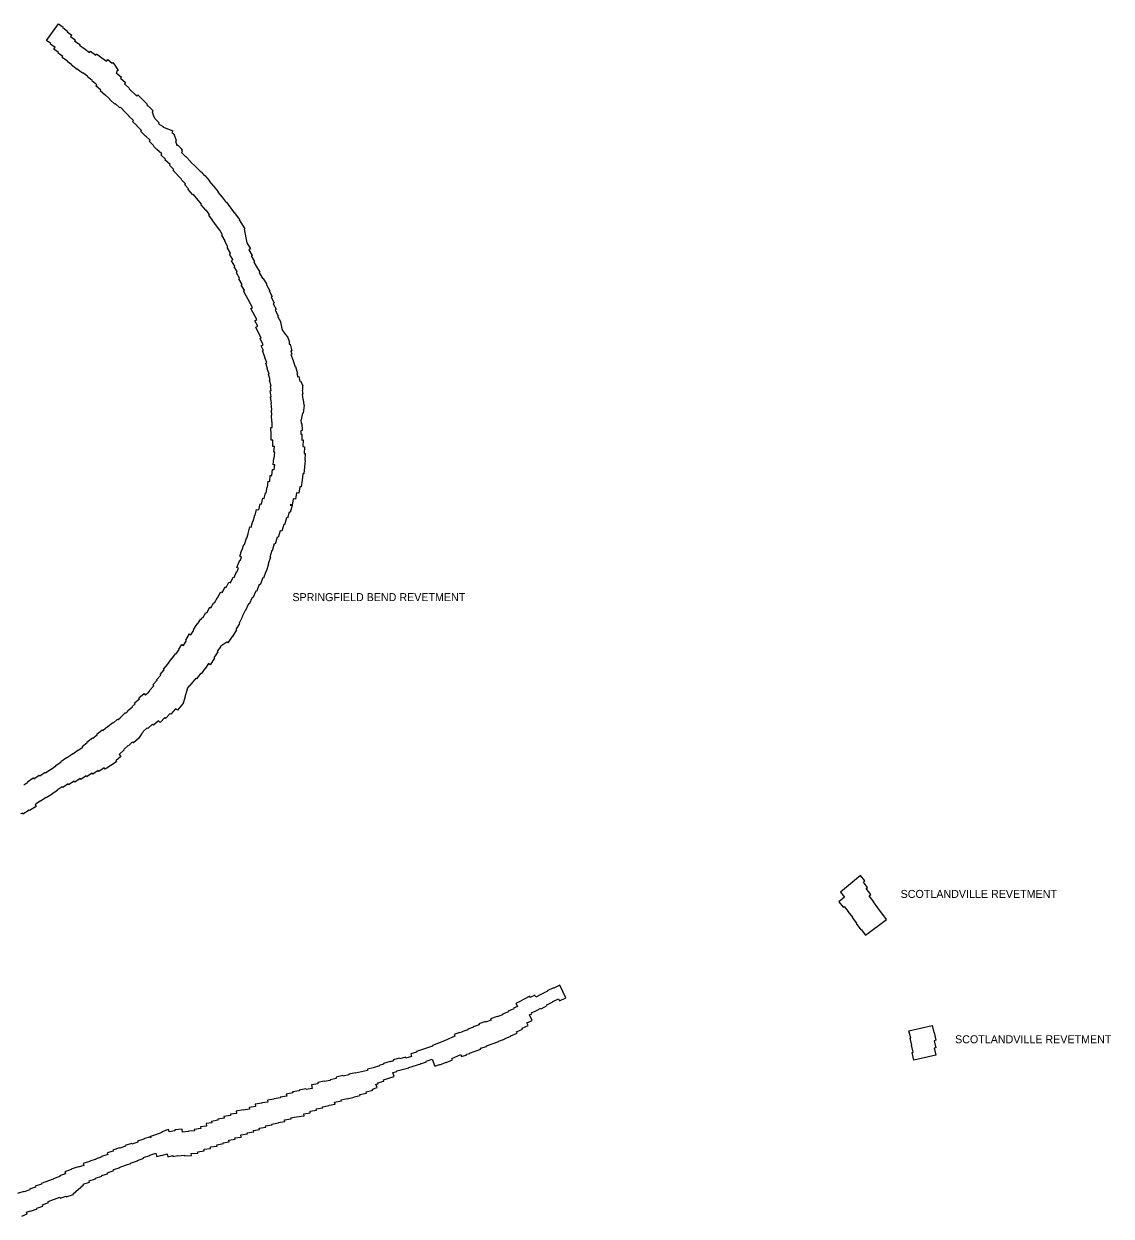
# Model space of a CAD drawing. Extents: x 2650582 to 3923188, y 277893 to 989177.
# Drawn here: x 3306174 to 3327923, y 728950 to 752796 of the extents above; entities that cross this region are included whole.
import ezdxf

# ---------------------------------------------------------------- set-up
doc = ezdxf.new("R2010")
doc.units = 0
doc.layers.add('Level 3', color=7, linetype='Continuous')

msp = doc.modelspace()

# ---------------------------------------------------------------- linework, layer by layer
at = {"layer": 'Level 3'}
for points in [[(3307868, 751315), (3307809, 751367), (3307807, 751365), (3307700, 751454), (3307714, 751472), (3307617, 751554), (3307637, 751578), (3307536, 751659), (3307540, 751665), (3307439, 751741), (3307445, 751751), (3307353, 751818), (3307349, 751812), (3307243, 751889), (3307241, 751885), (3307128, 751972), (3307131, 751978), (3307039, 752041), (3307044, 752050), (3306938, 752123), (3306952, 752144), (3306858, 752208), (3306869, 752224), (3306774, 752291), (3306799, 752326), (3306705, 752390), (3306713, 752404), (3306625, 752464), (3306865, 752796), (3306961, 752729), (3306956, 752720), (3307048, 752653), (3307038, 752639), (3307131, 752573), (3307110, 752541), (3307203, 752476), (3307190, 752454), (3307295, 752381), (3307288, 752370), (3307403, 752289), (3307485, 752226), (3307508, 752251), (3307611, 752173), (3307626, 752196), (3307731, 752115), (3307735, 752119), (3307826, 752047), (3307857, 752084)], [(3307857, 752084), (3307943, 752012), (3307953, 752020), (3308004, 751951), (3308059, 751861), (3308025, 751840)], [(3308025, 751840), (3308036, 751831), (3308023, 751818), (3308127, 751729), (3308107, 751709), (3308208, 751621), (3308188, 751598)], [(3308188, 751598), (3308289, 751505), (3308283, 751498), (3308435, 751352), (3308456, 751374)], [(3308837, 750286), (3308769, 750353), (3308773, 750359), (3308682, 750452), (3308699, 750469), (3308615, 750552), (3308610, 750547), (3308511, 750646), (3308525, 750661), (3308438, 750748), (3308443, 750754), (3308350, 750841), (3308370, 750861), (3308276, 750950), (3308278, 750953), (3308198, 751030), (3308201, 751033), (3308104, 751129), (3308091, 751115), (3308005, 751199), (3307996, 751190), (3307894, 751285), (3307896, 751289), (3307868, 751315)], [(3308456, 751374), (3308650, 751184), (3308635, 751168)], [(3308635, 751168), (3308652, 751151), (3308660, 751157), (3308759, 751059), (3308738, 751037), (3308772, 750935), (3308793, 750914), (3308790, 750911), (3308882, 750817), (3308868, 750804), (3308887, 750785)], [(3308887, 750785), (3308960, 750745), (3308957, 750738), (3308983, 750723), (3309151, 750656), (3309137, 750618), (3309167, 750602), (3309162, 750594), (3309176, 750598), (3309219, 750461), (3309210, 750458), (3309232, 750361), (3309244, 750374), (3309345, 750276), (3309330, 750260)], [(3310191, 748448), (3310200, 748454), (3310134, 748567), (3310149, 748578), (3310097, 748671), (3310092, 748668), (3309946, 748864), (3309950, 748867), (3309874, 748970), (3309885, 748980), (3309819, 749072), (3309813, 749069), (3309718, 749177), (3309730, 749189), (3309566, 749384), (3309553, 749376), (3309458, 749481), (3309470, 749495), (3309391, 749578), (3309408, 749594), (3309321, 749686), (3309329, 749693), (3309154, 749868), (3309173, 749886), (3309088, 749969), (3309098, 749982), (3308992, 750078), (3309006, 750093), (3308913, 750177), (3308931, 750198), (3308835, 750284), (3308837, 750286)], [(3309330, 750260), (3309345, 750245), (3309325, 750224), (3309410, 750140), (3309414, 750144), (3309513, 750039), (3309509, 750035), (3309604, 749940), (3309608, 749943), (3309712, 749835), (3309718, 749839), (3309789, 749758), (3309794, 749760), (3309885, 749656), (3309882, 749651), (3309977, 749543), (3309975, 749540), (3310062, 749439), (3310053, 749433), (3310138, 749330), (3310141, 749332), (3310223, 749224), (3310229, 749227), (3310379, 749019), (3310384, 749022), (3310465, 748908), (3310485, 748883), (3310481, 748879), (3310594, 748699), (3310581, 748689), (3310633, 748418), (3310705, 748295), (3310675, 748277), (3310741, 748166), (3310722, 748155), (3310788, 748042), (3310772, 748032), (3310822, 747950), (3310824, 747951), (3310896, 747829), (3310879, 747819), (3310885, 747809), (3310888, 747810), (3310957, 747697), (3310964, 747701), (3311035, 747580), (3311028, 747576), (3311093, 747459), (3311083, 747454), (3311144, 747340), (3311123, 747329), (3311184, 747214), (3311158, 747199), (3311221, 747087), (3311198, 747072), (3311261, 746955), (3311246, 746947), (3311313, 746829), (3311305, 746827), (3311331, 746702), (3311349, 746663)], [(3311151, 744345), (3311157, 744470), (3311123, 744469), (3311123, 744585), (3311119, 744585), (3311117, 744725), (3311143, 744726), (3311139, 744834), (3311137, 744834), (3311128, 744971), (3311135, 744973), (3311128, 745073), (3311137, 745077), (3311122, 745211), (3311127, 745213), (3311109, 745336), (3311120, 745338), (3311102, 745459), (3311120, 745461), (3311106, 745546), (3311118, 745548), (3311087, 745673), (3311099, 745675), (3311093, 745695), (3311067, 745788), (3311078, 745791), (3311042, 745902), (3311050, 745905), (3311011, 746012), (3311034, 746020), (3310996, 746116), (3311003, 746118), (3310948, 746254), (3310966, 746261), (3310924, 746359), (3310960, 746376), (3310903, 746501), (3310919, 746509), (3310813, 746727), (3310854, 746749), (3310792, 746855), (3310837, 746880), (3310716, 747101), (3310745, 747123), (3310618, 747356), (3310623, 747359), (3310569, 747457), (3310587, 747468), (3310524, 747570), (3310541, 747583), (3310472, 747699), (3310488, 747710), (3310426, 747819), (3310437, 747825), (3310431, 747837), (3310438, 747841), (3310380, 747939), (3310392, 747950), (3310329, 748056), (3310355, 748080), (3310288, 748190), (3310307, 748208), (3310238, 748323), (3310256, 748339), (3310191, 748448)], [(3311349, 746663), (3311428, 746556), (3311439, 746558), (3311488, 746427), (3311483, 746425), (3311479, 746388), (3311504, 746393)], [(3311504, 746393), (3311532, 746259), (3311514, 746255), (3311537, 746192), (3311517, 746184), (3311563, 746060), (3311558, 746059), (3311598, 745938), (3311606, 745940), (3311646, 745803), (3311637, 745801), (3311653, 745738)], [(3311653, 745738), (3311674, 745743), (3311694, 745647), (3311706, 745654), (3311753, 745554), (3311747, 745551), (3311750, 745469), (3311739, 745468), (3311753, 745392), (3311742, 745390)], [(3311742, 745390), (3311756, 745282), (3311759, 745283), (3311771, 745168), (3311778, 745167), (3311762, 745008), (3311750, 745008), (3311722, 744877), (3311717, 744877), (3311719, 744803), (3311735, 744804), (3311741, 744660), (3311712, 744659), (3311713, 744590), (3311734, 744591), (3311733, 744472), (3311758, 744474), (3311755, 744341), (3311788, 744338), (3311779, 744206), (3311803, 744204), (3311793, 744072), (3311798, 744072), (3311772, 743796), (3311757, 743797), (3311743, 743669), (3311738, 743668), (3311719, 743534), (3311695, 743538), (3311675, 743410), (3311629, 743418), (3311607, 743289), (3311563, 743298), (3311538, 743173), (3311505, 743180), (3311503, 743170)], [(3310221, 741525), (3310272, 741633), (3310309, 741615), (3310362, 741733), (3310381, 741726), (3310426, 741836), (3310435, 741833), (3310469, 741912), (3310437, 741926), (3310495, 742068), (3310505, 742068), (3310530, 742133), (3310491, 742147), (3310533, 742278), (3310542, 742277), (3310577, 742385), (3310585, 742382), (3310625, 742509), (3310636, 742508), (3310664, 742598), (3310658, 742600), (3310691, 742735), (3310723, 742727), (3310753, 742850), (3310762, 742849), (3310791, 742969), (3310801, 742969), (3310827, 743086), (3310874, 743076), (3310899, 743194), (3310925, 743189), (3310951, 743307), (3310983, 743302), (3311005, 743418), (3311022, 743415), (3311041, 743533), (3311046, 743532), (3311063, 743650), (3311092, 743645), (3311104, 743764), (3311132, 743761), (3311148, 743884), (3311181, 743880), (3311193, 743977), (3311164, 743979), (3311175, 744109), (3311180, 744109), (3311191, 744228), (3311176, 744230), (3311185, 744342), (3311151, 744345)], [(3311503, 743170), (3311539, 743160), (3311504, 743024), (3311481, 743030), (3311448, 742909), (3311427, 742915), (3311390, 742779), (3311373, 742784), (3311336, 742648), (3311300, 742657), (3311264, 742522), (3311240, 742529), (3311203, 742392), (3311180, 742399), (3311140, 742260), (3311136, 742262), (3311094, 742133), (3311107, 742129), (3311064, 741995), (3311070, 741993), (3311023, 741843), (3311013, 741846), (3310970, 741712), (3310952, 741718), (3310901, 741576), (3310884, 741582), (3310825, 741443)], [(3309726, 740892), (3309745, 740927), (3309757, 740920), (3309815, 741023), (3309832, 741014), (3309897, 741130), (3309915, 741120), (3309973, 741222), (3309987, 741215), (3310045, 741322), (3310049, 741320), (3310114, 741435), (3310141, 741422), (3310198, 741536), (3310221, 741525)], [(3310825, 741443), (3310813, 741449), (3310754, 741314), (3310739, 741321), (3310682, 741191), (3310670, 741197), (3310605, 741062), (3310604, 741062), (3310542, 740945), (3310550, 740941), (3310480, 740808), (3310488, 740802), (3310417, 740682), (3310425, 740677), (3310345, 740542), (3310339, 740545), (3310255, 740420), (3310236, 740433), (3310116, 740352), (3310043, 740242), (3310051, 740237), (3309972, 740120), (3309987, 740111), (3309900, 739980), (3309870, 740001)], [(3308981, 739876), (3308969, 739887), (3309049, 739982), (3309045, 739986), (3309130, 740095), (3309132, 740094), (3309209, 740196), (3309214, 740193), (3309283, 740282), (3309272, 740291), (3309337, 740386), (3309367, 740366), (3309428, 740462), (3309412, 740472), (3309488, 740594), (3309517, 740575), (3309576, 740670), (3309568, 740676), (3309639, 740797), (3309649, 740792), (3309711, 740900), (3309726, 740892)], [(3309870, 740001), (3309806, 739907), (3309800, 739911), (3309719, 739800), (3309711, 739807), (3309628, 739700), (3309614, 739708), (3309529, 739603), (3309526, 739605), (3309482, 739551), (3309479, 739554), (3309439, 739505), (3309442, 739503), (3309439, 739499)], [(3308663, 739419), (3308696, 739454), (3308688, 739463), (3308774, 739554), (3308756, 739574), (3308839, 739667), (3308827, 739679), (3308911, 739772), (3308902, 739782), (3308981, 739876)], [(3309439, 739499), (3309444, 739494), (3309433, 739482), (3309440, 739482), (3309393, 739340), (3309402, 739337), (3309353, 739188), (3309341, 739192), (3309345, 739188), (3309244, 739069), (3309209, 739100), (3309114, 738990), (3309099, 739003)], [(3308385, 739219), (3308485, 739300), (3308473, 739316), (3308581, 739403), (3308609, 739367), (3308660, 739421), (3308663, 739419)], [(3307259, 738268), (3307351, 738330), (3307340, 738346), (3307439, 738422), (3307434, 738430), (3307545, 738519), (3307555, 738507), (3307642, 738575), (3307633, 738587), (3307740, 738678), (3307754, 738663), (3307853, 738747), (3307857, 738743), (3307953, 738825), (3307963, 738813), (3308050, 738888), (3308057, 738880), (3308062, 738883), (3308098, 738918), (3308098, 738918), (3308199, 739014), (3308203, 739009)], [(3309099, 739003), (3309008, 738906), (3308991, 738921), (3308902, 738826), (3308868, 738859), (3308770, 738767), (3308747, 738790), (3308652, 738702), (3308640, 738715), (3308553, 738634), (3308559, 738628), (3308529, 738600), (3308472, 738511), (3308368, 738419), (3308357, 738432), (3308336, 738421), (3308266, 738356), (3308261, 738362), (3308172, 738281), (3308178, 738275), (3308083, 738184), (3308114, 738146), (3308012, 738059), (3308025, 738040)], [(3308203, 739009), (3308231, 739032), (3308253, 739052), (3308250, 739055), (3308347, 739136), (3308341, 739143), (3308400, 739200)], [(3308400, 739200), (3308385, 739219)], [(3307130, 738184), (3307151, 738201), (3307156, 738194), (3307255, 738272), (3307259, 738268)], [(3308025, 738040), (3307915, 737966), (3307915, 737964), (3307799, 737887), (3307780, 737915), (3307673, 737843), (3307660, 737862), (3307552, 737790), (3307538, 737811), (3307430, 737740), (3307420, 737755), (3307313, 737683), (3307300, 737702), (3307191, 737630), (3307177, 737650), (3307069, 737578), (3307058, 737595), (3306951, 737523), (3306942, 737535), (3306843, 737468), (3306844, 737466), (3306737, 737394), (3306739, 737392), (3306622, 737314), (3306617, 737322), (3306510, 737250), (3306506, 737255), (3306420, 737197), (3306422, 737194), (3306400, 737179)], [(3306813, 737960), (3306812, 737962), (3306920, 738034), (3306912, 738045), (3307027, 738123), (3307030, 738119), (3307130, 738184)], [(3306174, 737578), (3306253, 737632), (3306248, 737639), (3306363, 737716), (3306375, 737699), (3306482, 737771), (3306491, 737757), (3306600, 737831), (3306609, 737818), (3306715, 737891), (3306718, 737887), (3306723, 737890), (3306722, 737893), (3306813, 737960)], [(3306420, 737146), (3306284, 737062), (3306280, 737068), (3306156, 736992), (3306146, 737009), (3306123, 736995), (3306119, 737002)], [(3306400, 737179), (3306420, 737146)], [(3322907, 735762), (3322509, 735428), (3322592, 735331), (3322478, 735240), (3322565, 735132), (3322581, 735145), (3322660, 735045), (3322658, 735043), (3322747, 734929), (3322741, 734925), (3322828, 734809), (3322823, 734805), (3322919, 734680), (3322923, 734684), (3323010, 734567)], [(3323010, 734567), (3323430, 734884), (3323254, 735116), (3323258, 735118), (3323170, 735235), (3323176, 735238), (3323085, 735359), (3323114, 735382), (3323022, 735502), (3323052, 735525), (3322966, 735629), (3322998, 735655), (3322907, 735762)], [(3316288, 732976), (3316335, 732999), (3316327, 733016), (3316425, 733063), (3316425, 733063), (3316516, 733107), (3316519, 733100), (3316645, 733162), (3316637, 733179), (3316757, 733238), (3316756, 733241), (3316871, 733297), (3316890, 733258), (3317016, 733319), (3316893, 733571), (3316772, 733512), (3316769, 733519), (3316643, 733457), (3316646, 733451), (3316526, 733392), (3316529, 733387), (3316415, 733331), (3316396, 733370), (3316304, 733326), (3316294, 733347), (3316182, 733292), (3316183, 733290), (3316080, 733240)], [(3316080, 733240), (3316082, 733237), (3316016, 733206), (3316045, 733144), (3315969, 733109), (3315976, 733094), (3315863, 733047), (3315867, 733038), (3315746, 732991), (3315751, 732979), (3315642, 732939), (3315640, 732945), (3315511, 732898), (3315521, 732871), (3315409, 732831), (3315405, 732844), (3315275, 732799), (3315283, 732777), (3315162, 732739), (3315166, 732727), (3315053, 732690), (3315057, 732679), (3314938, 732637), (3314940, 732631), (3314890, 732616), (3314888, 732621), (3314782, 732586), (3314793, 732552), (3314587, 732459), (3314470, 732409), (3314345, 732362), (3314350, 732348), (3314148, 732281), (3314027, 732242), (3314031, 732232), (3313912, 732196), (3313929, 732144), (3313817, 732110), (3313810, 732130), (3313693, 732095), (3313689, 732109), (3313564, 732075), (3313570, 732057), (3313498, 732038), (3313498, 732041), (3313365, 732004), (3313369, 731989), (3313283, 731964), (3313286, 731955), (3313159, 731920), (3313161, 731914), (3313046, 731888), (3313051, 731866), (3312811, 731813), (3312810, 731820), (3312674, 731792), (3312677, 731775), (3312559, 731750), (3312557, 731761), (3312418, 731733), (3312424, 731701), (3312300, 731679), (3312303, 731663), (3312180, 731642)], [(3313873, 731920), (3313873, 731922), (3314112, 731994), (3314110, 731997), (3314227, 732035), (3314223, 732048), (3314344, 732091), (3314393, 731950), (3314491, 731984), (3314494, 731978), (3314620, 732027), (3314621, 732024), (3314748, 732078), (3314738, 732101), (3314916, 732182), (3314929, 732141), (3315035, 732176), (3315031, 732188), (3315092, 732206), (3315091, 732209), (3315317, 732287), (3315311, 732307), (3315431, 732345), (3315427, 732358), (3315676, 732445), (3315673, 732452), (3315804, 732500), (3315802, 732505), (3315918, 732548), (3315913, 732560), (3316040, 732610), (3316029, 732640), (3316151, 732691), (3316143, 732710), (3316261, 732764), (3316238, 732814), (3316342, 732862), (3316288, 732976)], [(3323974, 732069), (3323940, 732221), (3323963, 732227), (3323932, 732369), (3323935, 732370), (3323904, 732511), (3323913, 732513), (3323878, 732657), (3324345, 732762)], [(3324345, 732762), (3324378, 732622), (3324382, 732622), (3324417, 732469), (3324380, 732460), (3324413, 732318), (3324382, 732311), (3324415, 732169), (3323974, 732069)], [(3312389, 731230), (3312528, 731255), (3312523, 731280), (3312638, 731304), (3312640, 731300), (3312781, 731330), (3312780, 731336), (3312903, 731361), (3312897, 731382), (3313027, 731412), (3313022, 731437), (3313154, 731468), (3313149, 731489), (3313239, 731526), (3313215, 731587), (3313259, 731597), (3313254, 731620), (3313375, 731653), (3313368, 731680), (3313581, 731741), (3313557, 731825), (3313634, 731846), (3313632, 731854), (3313743, 731883), (3313744, 731881), (3313873, 731920)], [(3312180, 731642), (3312179, 731647), (3312052, 731621), (3312056, 731600), (3311926, 731577), (3311938, 731503), (3311820, 731482), (3311817, 731497), (3311681, 731471), (3311683, 731460), (3311550, 731439), (3311554, 731414), (3311423, 731393), (3311431, 731353), (3311303, 731332), (3311305, 731320), (3311175, 731300), (3311176, 731292), (3311049, 731270), (3311056, 731230), (3310935, 731215), (3310936, 731207), (3310804, 731193), (3310810, 731141), (3310681, 731124), (3310686, 731088), (3310564, 731067), (3310563, 731074), (3310422, 731050), (3310430, 731005), (3310305, 730987), (3310309, 730961), (3310177, 730942), (3310181, 730912), (3310051, 730889), (3310054, 730871), (3309927, 730846), (3309933, 730817), (3309824, 730805), (3309830, 730752), (3309709, 730738), (3309713, 730704), (3309582, 730686), (3309586, 730654), (3309465, 730648), (3309464, 730643), (3309347, 730633), (3309340, 730691), (3309195, 730674), (3309196, 730656), (3309081, 730636)], [(3308812, 730212), (3308833, 730143), (3308932, 730173), (3308934, 730166), (3309041, 730199), (3309056, 730140), (3309153, 730165), (3309156, 730145), (3309254, 730162), (3309255, 730157), (3309385, 730172), (3309386, 730155), (3309527, 730166), (3309523, 730203), (3309655, 730210), (3309653, 730239), (3309783, 730257), (3309778, 730290), (3309910, 730305), (3309906, 730336), (3310038, 730350), (3310035, 730379), (3310165, 730405), (3310162, 730418), (3310283, 730440), (3310277, 730469), (3310398, 730487), (3310394, 730514), (3310520, 730532), (3310514, 730577), (3310645, 730600), (3310642, 730616), (3310772, 730638), (3310768, 730665), (3310886, 730681), (3310882, 730713), (3311011, 730727), (3311007, 730760), (3311139, 730776), (3311137, 730792), (3311266, 730815), (3311264, 730826), (3311392, 730845), (3311388, 730878), (3311520, 730899), (3311517, 730919), (3311630, 730937), (3311630, 730935), (3311779, 730958), (3311774, 730994), (3311903, 731019), (3311898, 731047), (3312028, 731071), (3312024, 731097), (3312153, 731120), (3312150, 731137), (3312279, 731164), (3312278, 731171), (3312398, 731191), (3312389, 731230)], [(3309081, 730636), (3309065, 730681), (3308932, 730635), (3308936, 730624), (3308805, 730576), (3308806, 730574), (3308709, 730544), (3308715, 730523), (3308705, 730520), (3308698, 730539), (3308572, 730495), (3308574, 730489), (3308447, 730448), (3308453, 730431), (3308332, 730387), (3308325, 730405), (3308200, 730361), (3308205, 730348), (3308092, 730311), (3308090, 730318), (3307955, 730272), (3307962, 730251), (3307842, 730215), (3307852, 730183), (3307730, 730141), (3307732, 730134), (3307605, 730093), (3307608, 730086), (3307505, 730054), (3307508, 730047), (3307362, 730005), (3307374, 729966), (3307260, 729930), (3307258, 729937), (3307117, 729893), (3307120, 729883), (3306994, 729839), (3307009, 729797), (3306887, 729758), (3306891, 729745), (3306761, 729698), (3306763, 729691), (3306523, 729603), (3306527, 729592), (3306403, 729549), (3306409, 729533), (3306289, 729491), (3306293, 729480), (3306178, 729439), (3306176, 729444), (3306048, 729401)], [(3306229, 729029), (3306307, 729055), (3306309, 729052), (3306438, 729098), (3306434, 729109), (3306556, 729152), (3306547, 729179), (3306668, 729221), (3306661, 729241), (3306896, 729327), (3306902, 729308), (3307018, 729350), (3307023, 729335), (3307165, 729381), (3307162, 729396), (3307368, 729576), (3307358, 729588), (3307489, 729630), (3307480, 729659), (3307609, 729697), (3307606, 729709), (3307736, 729750), (3307732, 729762), (3307850, 729800), (3307844, 729820), (3307973, 729865), (3307967, 729883), (3308084, 729919), (3308082, 729926), (3308209, 729969), (3308208, 729971), (3308312, 730005), (3308310, 730010), (3308448, 730059), (3308446, 730064), (3308575, 730111), (3308570, 730125), (3308693, 730164), (3308691, 730170), (3308812, 730212)], [(3306136, 728950), (3306243, 728994), (3306229, 729029)]]:
    msp.add_lwpolyline(points, dxfattribs=at)

# ---------------------------------------------------------------- texts
for s, p in [('SPRINGFIELD BEND REVETMENT', (3311545, 741251)), ('SCOTLANDVILLE REVETMENT', (3323712, 735315)), ('SCOTLANDVILLE REVETMENT', (3324801, 732408))]:
    msp.add_text(s, height=160, dxfattribs=at).set_placement(p)

doc.saveas('drawing.dxf')
